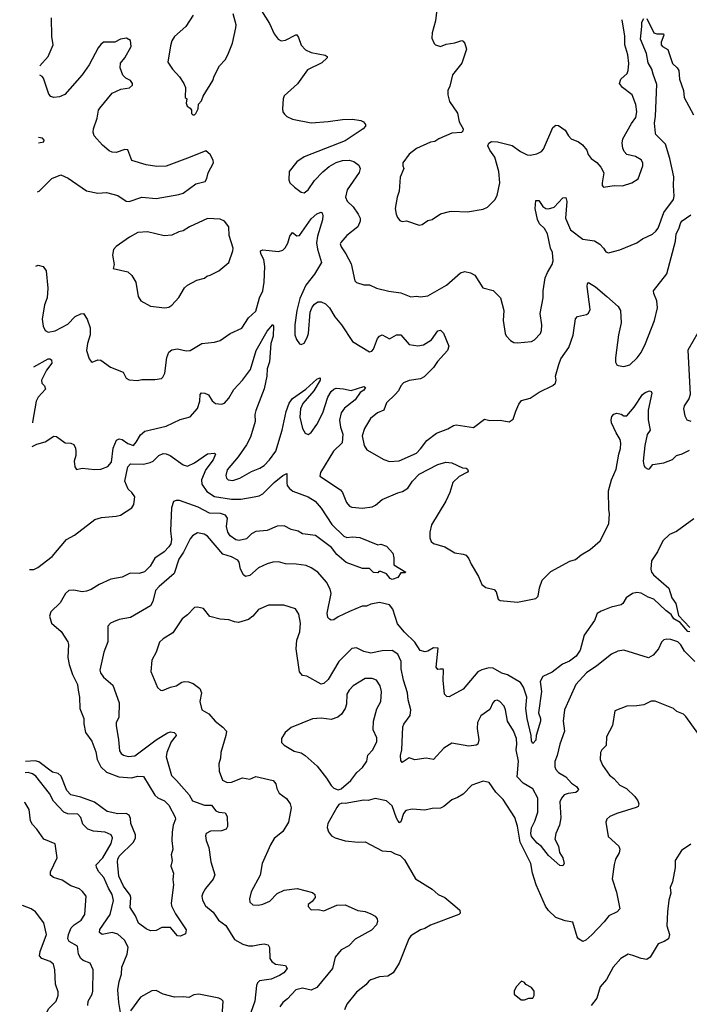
# Model space of a CAD drawing. Extents: x 1921360 to 2014538, y 768294 to 907744.
# Tile 297 of 412: x 1923216 to 1927924, y 859853 to 866783. Entities that reach past the tile are written whole.
import ezdxf

# ---------------------------------------------------------------- set-up
doc = ezdxf.new("R2010")
doc.units = 0

msp = doc.modelspace()

# ---------------------------------------------------------------- linework, layer by layer
at = {"layer": '0CON10XD'}
for points in [[(1926150.8, 866875), (1926140, 866775), (1926115, 866690), (1926113.6, 866653.6), (1926130, 866615), (1926140, 866605), (1926175, 866593.3), (1926215, 866610), (1926275, 866620), (1926325, 866636.7), (1926335, 866632.5), (1926345.9, 866615.9), (1926356.7, 866575), (1926325, 866477.5), (1926258.8, 866395), (1926240, 866315), (1926226.7, 866285), (1926226.7, 866255), (1926238.3, 866208.3), (1926293.8, 866125), (1926306.7, 866065), (1926333.3, 866015), (1926331.7, 865998.3), (1926321.7, 865988.3), (1926255, 865984), (1926163.8, 865945), (1926135, 865926), (1926105, 865920), (1926005, 865876.2), (1925955, 865836.7), (1925910.8, 865775), (1925910, 865755), (1925917.5, 865735), (1925891.2, 865675), (1925883.8, 865575), (1925868.8, 865535), (1925856.7, 865455), (1925863.9, 865413.9), (1925871.7, 865391.7), (1925889.3, 865369.3), (1925905, 865363.3), (1925936.1, 865366.1), (1926025, 865337.5), (1926045, 865342.5), (1926085, 865368.8), (1926115, 865376.2), (1926175, 865415.8), (1926238, 865432), (1926255, 865436), (1926365, 865430), (1926475, 865450), (1926505.8, 865464.2), (1926557.5, 865515), (1926572.5, 865545), (1926592, 865635), (1926585.8, 865714.2), (1926555.6, 865815), (1926520.8, 865865), (1926508, 865895), (1926515, 865913.3), (1926534.2, 865925.8), (1926576.2, 865923.8), (1926677.9, 865897.9), (1926736.7, 865855), (1926785, 865832.5), (1926805, 865830), (1926852.3, 865837.7), (1926885, 865856), (1926898.3, 865871.7), (1926965, 866023.8), (1926985, 866040), (1927005, 866038), (1927050.8, 866005), (1927074.5, 865964.5), (1927094.4, 865944.4), (1927145, 865923.8), (1927173.2, 865903.2), (1927203.8, 865865), (1927213.8, 865835), (1927235, 865806.7), (1927275, 865776.7), (1927303.3, 865745), (1927323.3, 865705), (1927312.5, 865635), (1927312.5, 865615), (1927320, 865605), (1927395, 865616.7), (1927455, 865613.8), (1927520, 865635), (1927565, 865662.5), (1927596.7, 865755), (1927596.7, 865775), (1927585.9, 865795.9), (1927545, 865821.2), (1927484.2, 865834.2), (1927465.7, 865855.7), (1927457.8, 865877.8), (1927452.7, 865915), (1927457.3, 865945), (1927517.2, 866052.7), (1927547.8, 866095), (1927555.4, 866135), (1927547.7, 866185), (1927521.4, 866255), (1927455.3, 866305.3), (1927434.4, 866335), (1927441.9, 866365), (1927486.7, 866405), (1927494.4, 866425), (1927498.9, 866475), (1927493.2, 866535), (1927470.9, 866605), (1927472.1, 866667.9), (1927453, 866783)], [(1923358, 866458.7), (1923415, 866523.8), (1923450, 866605), (1923442.2, 866665), (1923440, 866795)], [(1924435.7, 866814.3), (1924384.3, 866735.7), (1924305, 866663.8), (1924286, 866635), (1924275, 866600), (1924258, 866485), (1924289.2, 866435), (1924339.7, 866379.7), (1924370, 866335), (1924381.2, 866305), (1924380, 866235), (1924390, 866225), (1924386.7, 866195), (1924393.3, 866175), (1924415, 866160), (1924422.5, 866145), (1924422.5, 866122.5), (1924432.5, 866112.5), (1924445, 866113.3), (1924455, 866122.5), (1924470, 866155), (1924471.7, 866188.3), (1924495, 866212.5), (1924506, 866245), (1924574, 866355), (1924582.5, 866385), (1924621.3, 866458.7), (1924659.3, 866500.7), (1924678.6, 866535), (1924712.3, 866617.7), (1924735.7, 866725), (1924737.3, 866747.3), (1924716, 866825)], [(1924916, 866845), (1924973.3, 866755), (1925005, 866682.5), (1925032.5, 866645), (1925055, 866633.8), (1925085, 866638.8), (1925157, 866677), (1925165, 866677.5), (1925177, 866657), (1925195, 866603.8), (1925225, 866570), (1925265, 866551.9), (1925363.9, 866533.9), (1925377.5, 866525), (1925376.7, 866515), (1925340.9, 866479.1), (1925239.7, 866430.3), (1925169.4, 866330.6), (1925075, 866248), (1925067.5, 866225), (1925062.9, 866155), (1925065.8, 866135), (1925077, 866117), (1925095, 866100.8), (1925135, 866081.9), (1925265, 866057.1), (1925385, 866065.5), (1925485, 866081.1), (1925555, 866082.9), (1925615, 866073.8), (1925633.9, 866063.9), (1925646.7, 866045), (1925646.1, 866033.9), (1925630, 866015), (1925505, 865930), (1925365, 865876.7), (1925215, 865816.7), (1925165, 865781.4), (1925111.4, 865715), (1925107.1, 865655), (1925115.8, 865635), (1925147.5, 865605), (1925195, 865569.2), (1925215, 865564.2), (1925245, 865585.8), (1925289.4, 865650.6), (1925347.5, 865712.5), (1925391, 865749), (1925441.6, 865778.4), (1925485, 865792.7), (1925533.1, 865793.1), (1925565, 865784.5), (1925600, 865760), (1925610, 865735), (1925603.5, 865706.5), (1925517.9, 865585), (1925506.2, 865535), (1925517.8, 865505), (1925559.5, 865465), (1925594.7, 865414.7), (1925610, 865385), (1925610.8, 865365), (1925594.4, 865325), (1925515.8, 865265), (1925473.8, 865215), (1925470, 865205), (1925476, 865185), (1925509.2, 865135), (1925547.5, 865065), (1925573.3, 864945), (1925585, 864932.5), (1925635, 864917.5), (1925675, 864916.7), (1925725, 864894.3), (1925811.3, 864871.3), (1925895, 864860.8), (1925965, 864832.9), (1926005, 864836.9), (1926035, 864831.5), (1926085, 864838.9), (1926218, 864915), (1926315, 865001.2), (1926345, 865011.2), (1926385, 865002), (1926416, 864985), (1926473.3, 864895), (1926545, 864878), (1926595.7, 864825.7), (1926620.8, 864735), (1926615.7, 864665), (1926628.6, 864575), (1926637, 864557), (1926665.8, 864525.8), (1926691.2, 864511.2), (1926715, 864508), (1926815, 864518.8), (1926835, 864528.8), (1926878, 864575), (1926885.8, 864595), (1926888, 864635), (1926875.8, 864715), (1926897.8, 864825), (1926896.7, 864875), (1926910.4, 864965), (1926926.3, 865003.7), (1926960.7, 865059.3), (1926968.1, 865085), (1926961.3, 865145), (1926948.4, 865175), (1926928.2, 865275), (1926905, 865312.7), (1926871.8, 865345), (1926856.6, 865376.6), (1926840.7, 865455), (1926845, 865510), (1926865, 865510.8), (1926895, 865467.5), (1926915, 865454.2), (1926935, 865450.8), (1926975, 865464.5), (1927035, 865528.8), (1927055, 865532.5), (1927064.2, 865504.2), (1927054.6, 865385), (1927088.1, 865305), (1927175, 865237.1), (1927256.6, 865226.6), (1927295, 865202), (1927322, 865175), (1927338.3, 865148.3), (1927355, 865141.2), (1927435, 865162), (1927555, 865212.9), (1927595, 865240), (1927665, 865274.3), (1927689.2, 865295), (1927704.3, 865315.7), (1927745, 865426), (1927813.4, 865516.6), (1927818.2, 865541.8), (1927812.8, 865615), (1927816.1, 865676.1), (1927787.4, 865805), (1927755.9, 865905.9), (1927688.9, 865975), (1927685.6, 865985), (1927680, 866055), (1927687.6, 866105), (1927696, 866326), (1927669.7, 866399.7), (1927660.9, 866435), (1927635, 866480), (1927624.2, 866545), (1927580.3, 866645), (1927591.3, 866735), (1927589.5, 866765), (1927605, 866791.4)], [(1927625, 866792), (1927675, 866691.4), (1927695, 866683.3), (1927743, 866683), (1927745.8, 866675), (1927726.7, 866625), (1927725.8, 866605), (1927735, 866594), (1927773.2, 866573.2), (1927805.5, 866475), (1927839.1, 866445), (1927851.2, 866425), (1927856.5, 866365), (1927883.7, 866283.7), (1927888.9, 866235), (1927954.3, 866114.3)], [(1923339.5, 865570.9), (1923352.5, 865575), (1923441.2, 865665), (1923505, 865690.8), (1923557.4, 865667.4), (1923685, 865578.9), (1923765, 865561.9), (1923825, 865566.7), (1923906.2, 865545), (1923965, 865505.7), (1923985, 865504.3), (1924075.4, 865534.6), (1924175.4, 865525.4), (1924335, 865552.9), (1924365, 865562.9), (1924455, 865627.5), (1924518.8, 865645), (1924532, 865665), (1924541.4, 865705), (1924578.5, 865775), (1924575.4, 865795), (1924554.1, 865835), (1924525, 865860.8), (1924415, 865815.4), (1924245, 865752.7), (1924180.7, 865750.7), (1924105, 865760.5), (1924005, 865792.9), (1923975, 865866), (1923955, 865868.6), (1923895, 865848.6), (1923865, 865850.8), (1923845, 865859.2), (1923798.8, 865898.8), (1923740, 865965), (1923731.7, 865991.7), (1923734.1, 866014.1), (1923760.7, 866089.3), (1923769.6, 866145), (1923778.8, 866161.2), (1923865, 866265.7), (1923926.4, 866293.6), (1923987.6, 866302.4), (1924008.8, 866321.2), (1924008, 866335), (1923995, 866353.8), (1923961.4, 866371.4), (1923941.4, 866391.4), (1923922.5, 866445), (1923925, 866476.7), (1923955.5, 866514.5), (1923998.6, 866595), (1923995, 866637.5), (1923966.7, 866653.3), (1923925, 866645.7), (1923885, 866625.7), (1923805, 866623.8), (1923785, 866608.8), (1923768, 866585), (1923704.3, 866465), (1923654.3, 866395.7), (1923532.7, 866257.3), (1923495, 866240), (1923455, 866236.2), (1923435, 866243.3), (1923419.3, 866259.3), (1923382, 866372), (1923374, 866384), (1923356.6, 866393.6)], [(1923346.7, 865916.2), (1923385, 865922.5), (1923386.7, 865935), (1923375, 865948.8), (1923347.5, 865953.9)], [(1923328.5, 865047.3), (1923345, 865055.8), (1923380, 865045), (1923400.8, 865015), (1923412.4, 864892.4), (1923408.9, 864825), (1923389.1, 864775), (1923374.5, 864675), (1923379.4, 864625), (1923394.4, 864594.4), (1923415, 864584.3), (1923465, 864593.5), (1923555, 864640), (1923605, 864693.5), (1923645, 864713.1), (1923665, 864714), (1923689.2, 864675), (1923711.4, 864615), (1923711.1, 864565), (1923691.4, 864505), (1923685.8, 864455), (1923703.3, 864395), (1923717, 864377), (1923725, 864373.3), (1923765, 864388.8), (1923785, 864386.2), (1923855, 864337.5), (1923943, 864303), (1923965, 864260), (1923985, 864247.5), (1924045, 864243.3), (1924075, 864251.2), (1924165, 864250), (1924211.7, 864258.3), (1924223, 864267), (1924235.9, 864294.1), (1924249.5, 864405), (1924265, 864442), (1924285, 864460), (1924325, 864466.7), (1924385, 864453.3), (1924415, 864455.6), (1924496.8, 864503.2), (1924585, 864512.5), (1924625, 864524), (1924695.8, 864574.2), (1924777, 864613), (1924825.5, 864684.5), (1924875, 864731.2), (1924902.9, 864825), (1924924.7, 864875), (1924935.8, 864935), (1924938.8, 865045), (1924932.5, 865095), (1924911.9, 865135), (1924910, 865155), (1924925, 865162), (1925035, 865152.3), (1925065, 865160.5), (1925082.4, 865177.6), (1925100.4, 865209.6), (1925115, 865260), (1925135, 865286.2), (1925165, 865260.8), (1925182, 865265), (1925265, 865382.5), (1925305, 865416), (1925335, 865427.5), (1925343.3, 865423.3), (1925348, 865405), (1925345.7, 865375), (1925309.9, 865260.1), (1925303.4, 865213.4), (1925308.9, 865168.9), (1925337.8, 865075), (1925288.8, 864991.2), (1925227.1, 864915), (1925185, 864820), (1925164.4, 864735), (1925150.8, 864635), (1925150.8, 864565), (1925163, 864533), (1925182.3, 864502.3), (1925195, 864496.7), (1925215, 864506.7), (1925238, 864545), (1925245.8, 864575), (1925259.2, 864725), (1925271.5, 864758.5), (1925288.8, 864781.2), (1925313.2, 864796.8), (1925335, 864796.8), (1925365, 864783.3), (1925394.8, 864754.8), (1925431.7, 864691.7), (1925478.9, 864635), (1925555, 864518), (1925675, 864446.2), (1925690.7, 864449.3), (1925703.8, 864465), (1925730.7, 864539.3), (1925745, 864556), (1925765, 864563.8), (1925815, 864537.5), (1925865, 864565.7), (1925895, 864565.7), (1925955, 864498), (1926015, 864486.7), (1926055.4, 864494.6), (1926111.3, 864528.7), (1926156.4, 864593.6), (1926175, 864596.7), (1926195.8, 864575.8), (1926234, 864485), (1926224, 864455), (1926153.5, 864376.5), (1926124.6, 864335), (1926060.2, 864269.8), (1926035, 864255.6), (1925955, 864243.8), (1925915, 864228), (1925895.8, 864205), (1925879.8, 864170.2), (1925855, 864144), (1925795, 864086.9), (1925775, 864034.4), (1925730.8, 864015), (1925681.4, 863975), (1925639.4, 863905), (1925624.4, 863855), (1925637.1, 863787.1), (1925655.6, 863755.6), (1925775, 863688), (1925815, 863674), (1925885, 863679.2), (1926005, 863732.2), (1926035, 863761.9), (1926079.1, 863820.9), (1926147, 863873), (1926226.8, 863903.2), (1926265, 863926.7), (1926285, 863932.5), (1926406.3, 863913.7), (1926485, 863970.8), (1926521.8, 863961.8), (1926595, 863963.5), (1926658.3, 863951.7), (1926685, 863972.5), (1926705, 864027.5), (1926725, 864077.5), (1926745, 864103.3), (1926805, 864118.8), (1926867.9, 864162.1), (1926965, 864208.8), (1926983.3, 864225), (1926988.8, 864245), (1926984, 864275), (1927005.9, 864355.9), (1927021.4, 864395), (1927076.5, 864475), (1927107.1, 864562.9), (1927125, 864676.7), (1927137.5, 864695), (1927202.3, 864707.7), (1927215, 864717.5), (1927227.1, 864742.9), (1927206.2, 864905), (1927207.5, 864925), (1927215, 864932.5), (1927265, 864902), (1927345, 864835.6), (1927424.5, 864764.5), (1927441.4, 864735), (1927445, 864650), (1927426.4, 864565), (1927406.4, 864403.6), (1927405, 864373.3), (1927414.6, 864354.6), (1927425, 864349.2), (1927465, 864342.5), (1927505, 864354.4), (1927557.3, 864402.7), (1927585, 864440.8), (1927617.3, 864505), (1927680.5, 864665), (1927701.4, 864755), (1927697.1, 864805), (1927673.8, 864855), (1927672, 864875), (1927765.6, 864995), (1927828.2, 865225), (1927831.6, 865275), (1927850.2, 865309.8), (1927864.4, 865355), (1927875, 865368), (1927935, 865410)], [(1924235, 864754), (1924265, 864760.8), (1924285, 864774), (1924335, 864828), (1924375, 864896.2), (1924395, 864914), (1924461.2, 864948.8), (1924515, 864963.3), (1924532.3, 864977.7), (1924555.9, 864984.1), (1924615, 865016.2), (1924686.2, 865075), (1924714.2, 865155), (1924715.8, 865175), (1924688.6, 865265), (1924686.2, 865325), (1924655.9, 865365.9), (1924625, 865380), (1924535, 865383.8), (1924410, 865325), (1924365, 865297.1), (1924335, 865290), (1924285, 865266.4), (1924231.8, 865261.8), (1924115, 865290.8), (1924045.6, 865284.4), (1923987.4, 865252.6), (1923895, 865186.2), (1923876.2, 865165), (1923867.5, 865125), (1923879.3, 865059.3), (1923871.7, 865031.7), (1923975, 865008), (1924005, 864983.3), (1924032.5, 864935), (1924048.8, 864835), (1924067.5, 864805), (1924135, 864766.2), (1924235, 864754)], [(1923302.1, 863778.2), (1923335.7, 863794.3), (1923395, 863812.5), (1923455, 863852), (1923475, 863850), (1923535, 863804.2), (1923575, 863802), (1923595, 863792.5), (1923607, 863767), (1923609.2, 863745), (1923609.2, 863715), (1923598, 863675), (1923603, 863637), (1923615, 863617.5), (1923655, 863626.2), (1923745, 863616), (1923785, 863620), (1923835, 863637.5), (1923861.7, 863668.3), (1923872.6, 863767.4), (1923895.7, 863824.3), (1923915, 863832.5), (1923935, 863828.6), (1923975, 863800.8), (1924015, 863786.7), (1924035, 863808.8), (1924065, 863860), (1924095, 863885.8), (1924245, 863922.2), (1924345, 863970), (1924415, 863988), (1924465, 864047.5), (1924482.8, 864097.2), (1924485.6, 864144.4), (1924495, 864155.8), (1924517.5, 864155), (1924543, 864143), (1924569.7, 864099.7), (1924591.9, 864081.9), (1924635, 864075.8), (1924655, 864084.2), (1924685, 864120), (1924720.6, 864179.4), (1924783.3, 864245), (1924838.2, 864321.8), (1924878.9, 864455), (1924955, 864590), (1924995, 864637.5), (1925000, 864625), (1924998.2, 864555), (1924981.1, 864505), (1924971.6, 864375), (1924955.3, 864325), (1924954.1, 864275), (1924935.3, 864184.7), (1924876.7, 864033.3), (1924870, 864005), (1924871.4, 863955), (1924838.1, 863845), (1924809.4, 863790.6), (1924752.7, 863707.3), (1924675, 863613.8), (1924665.7, 863575), (1924670.8, 863555), (1924681.2, 863545), (1924715, 863539.2), (1924763.3, 863555), (1924845, 863604.2), (1924905, 863627.1), (1924934, 863645), (1924973.1, 863685), (1925016.7, 863745), (1925062.1, 863895), (1925088.7, 864025), (1925110.9, 864085), (1925133.7, 864116.3), (1925227.5, 864182.5), (1925305, 864252), (1925325, 864263.3), (1925329.5, 864259.5), (1925329.2, 864245), (1925285, 864170), (1925207.6, 864082.4), (1925191.2, 864045), (1925185.5, 863985), (1925205, 863906.7), (1925222.6, 863872.6), (1925245, 863862.5), (1925265, 863877.5), (1925305, 863932.9), (1925346.3, 864015), (1925382.8, 864127.2), (1925406.5, 864165), (1925425, 864183.6), (1925441.4, 864188.6), (1925492.5, 864185), (1925547.3, 864172.7), (1925635, 864200.8), (1925648, 864195), (1925635, 864176.2), (1925610.6, 864159.4), (1925575, 864108), (1925500.7, 864049.3), (1925476.1, 864015), (1925465.3, 863965), (1925472, 863915), (1925487.3, 863865), (1925483.8, 863805), (1925423.1, 863745), (1925330, 863595), (1925325, 863570), (1925471.4, 863475), (1925485.7, 863455), (1925514.3, 863384.3), (1925535, 863360), (1925551.9, 863351.9), (1925625, 863346.1), (1925695, 863354.7), (1925716.5, 863365), (1925765.3, 863404.8), (1925875, 863452.1), (1925907.4, 863462.6), (1925944.4, 863485.6), (1925976.7, 863535), (1926025, 863584.5), (1926155, 863651.8), (1926211.7, 863668.3), (1926255, 863662.9), (1926328.3, 863628.3), (1926355, 863627.5), (1926365, 863620), (1926370, 863605), (1926365, 863597.5), (1926305, 863566.7), (1926261.9, 863525), (1926241.1, 863455), (1926212.5, 863395), (1926112.4, 863227.6), (1926100, 863175), (1926100, 863135), (1926109.5, 863109.5), (1926125.8, 863095.8), (1926205, 863073.6), (1926275, 863030), (1926335, 863022), (1926355, 863013.3), (1926375, 862988.8), (1926390.5, 862950.5), (1926442, 862865), (1926465, 862807.5), (1926493.6, 862786.4), (1926552.5, 862772.5), (1926566, 862755), (1926580, 862705), (1926594.4, 862694.4), (1926715, 862684.3), (1926845, 862710), (1926862.5, 862725), (1926870, 862785), (1926890.7, 862839.3), (1926950, 862900), (1927085, 862971.2), (1927125, 862982.7), (1927165, 863016.7), (1927227.8, 863055), (1927298.1, 863115), (1927358.5, 863235), (1927363.1, 863305), (1927357.3, 863335), (1927355, 863467.5), (1927377.7, 863545), (1927410.2, 863619.8), (1927428.2, 863725), (1927440.8, 863765), (1927442.9, 863802.9), (1927438.1, 863828.1), (1927409.1, 863875), (1927377.5, 863945), (1927374.4, 863965.6), (1927380.3, 863989.7), (1927394.2, 864005.8), (1927415, 864013.8), (1927445, 864006.2), (1927465, 863993.8), (1927485, 863993.8), (1927537.5, 864055), (1927596.1, 864143.9), (1927615, 864160), (1927645, 864170), (1927655, 864166.7), (1927661.2, 864155), (1927635.7, 864035), (1927636.1, 863966.1), (1927649.2, 863895), (1927627.5, 863862.5), (1927612.2, 863785), (1927600.5, 863675), (1927605, 863647.5), (1927615, 863631.2), (1927635, 863620), (1927645, 863620.8), (1927668.3, 863651.7), (1927745, 863663.2), (1927805, 863688.5), (1927834.8, 863715.2), (1927875, 863726.5), (1927926.1, 863753.9)], [(1927985, 864580), (1927915, 864457.5), (1927929.4, 864145), (1927920.6, 864115), (1927887.5, 864065), (1927884.3, 864045), (1927893.9, 863993.9), (1927906.4, 863966.4), (1927935, 863956.7)], [(1923313.8, 864340.3), (1923415, 864395.6), (1923426.8, 864396.8), (1923439.4, 864389.4), (1923440.6, 864365), (1923404.2, 864315.8), (1923368.8, 864245), (1923372.2, 864225), (1923390, 864205), (1923396.6, 864183.4), (1923345, 864126.7), (1923332.2, 864097.8), (1923305.7, 863950.8), (1923305.5, 863945.3)], [(1923284, 862914.2), (1923315, 862914.4), (1923342.6, 862927.4), (1923442.7, 863005), (1923545, 863125.5), (1923601.4, 863155), (1923745, 863266.2), (1923790.7, 863279.3), (1923895, 863288.2), (1923923.9, 863296.1), (1924005, 863347.1), (1924018.4, 863371.6), (1924024.1, 863425), (1924005.2, 863455), (1923979, 863479), (1923953.9, 863535), (1923975, 863636.8), (1923995, 863657.4), (1924085, 863655.1), (1924134, 863666), (1924154.5, 863675.5), (1924195, 863715.4), (1924225, 863729.6), (1924245, 863727.7), (1924272.5, 863715), (1924365, 863650), (1924395, 863641.1), (1924445, 863663.1), (1924535, 863726.2), (1924585, 863732.5), (1924592.5, 863725), (1924577.1, 863685), (1924523.6, 863616.4), (1924492.9, 863545), (1924496.2, 863515), (1924531.3, 863461.3), (1924585, 863427.8), (1924705, 863408.5), (1924771.1, 863408.9), (1924864.1, 863424.1), (1924898.5, 863431.5), (1924924.8, 863445.2), (1925005, 863526.2), (1925065, 863574.3), (1925095, 863590), (1925093.6, 863523.6), (1925097.3, 863505), (1925112.3, 863482.3), (1925135.2, 863465.2), (1925245, 863423.9), (1925293.1, 863395), (1925335.8, 863345), (1925409.8, 863229.8), (1925495, 863148.8), (1925515, 863137.5), (1925555, 863143.3), (1925608.3, 863138.3), (1925735, 863087.5), (1925755, 863092.5), (1925795, 863077.5), (1925838.8, 863028.8), (1925846.7, 862995), (1925846.7, 862945), (1925930, 862895), (1925925, 862890), (1925895, 862890), (1925875, 862857.5), (1925835, 862842.5), (1925820.7, 862850.7), (1925795, 862882.5), (1925755, 862900), (1925741.7, 862898.3), (1925735, 862890), (1925703, 862893), (1925675, 862920), (1925625, 862920), (1925511.9, 862961.9), (1925445, 863020), (1925407.4, 863067.4), (1925295, 863153.1), (1925204.2, 863164.2), (1925173.9, 863183.9), (1925125, 863194.2), (1925075, 863220.8), (1925025, 863219.2), (1924955, 863188.6), (1924875, 863181.2), (1924845.9, 863164.1), (1924810.3, 863129.7), (1924757.7, 863117.7), (1924735, 863123.1), (1924695, 863151.4), (1924678.2, 863175), (1924670, 863215), (1924676.2, 863275), (1924662.2, 863295), (1924626.8, 863306.8), (1924549.7, 863309.7), (1924471.3, 863351.3), (1924339.7, 863399.7), (1924315, 863399.7), (1924297.6, 863392.4), (1924282.5, 863347.5), (1924275.7, 863185), (1924283.4, 863123.4), (1924277.8, 863095), (1924265, 863071.9), (1924231.4, 863038.6), (1924165, 862992.5), (1924133.4, 862936.6), (1924092.6, 862897.4), (1924055, 862884.6), (1923992.7, 862887.3), (1923935, 862858.5), (1923855.4, 862844.6), (1923775, 862808.5), (1923718.5, 862771.5), (1923685, 862760.6), (1923655, 862756.9), (1923595, 862767.6), (1923561.4, 862765), (1923538.7, 862745), (1923500.4, 862679.6), (1923433.8, 862615), (1923424.6, 862584.6), (1923440, 862535), (1923508, 862478), (1923553.5, 862405), (1923557.8, 862385), (1923554.6, 862294.6), (1923562.2, 862245), (1923586.9, 862175), (1923623.1, 862105), (1923626.7, 862065), (1923635.6, 862015), (1923638.5, 861935), (1923667.1, 861865), (1923667.4, 861827.4), (1923679.1, 861765), (1923721.6, 861705), (1923750.9, 861630.9), (1923760.7, 861575), (1923786.9, 861525), (1923825, 861487.7), (1923913.2, 861453.2), (1924003.3, 861446.7), (1924045, 861459.1), (1924086.6, 861456.6), (1924166.9, 861325), (1924187.1, 861307.1), (1924234.6, 861284.6), (1924264.3, 861255), (1924309.1, 861169.1), (1924310.8, 861155), (1924295.4, 861115), (1924288.8, 861065), (1924285.3, 861005.3), (1924291.4, 860945), (1924280, 860905), (1924288, 860865), (1924277.5, 860825), (1924298.1, 860775), (1924291.9, 860731.9), (1924297.8, 860695), (1924280, 860565), (1924282, 860545), (1924310.5, 860490.5), (1924385, 860377.5), (1924381.7, 860348.3), (1924347.1, 860332.9), (1924325, 860334.3), (1924275, 860393.3), (1924215, 860392.5), (1924175, 860373.3), (1924135, 860370.6), (1924105, 860384.5), (1924050, 860425), (1924029.2, 860475), (1923991.5, 860535), (1923997.1, 860605), (1923991.5, 860621.5), (1923945, 860685.7), (1923913.3, 860755), (1923903.6, 860855), (1923904.6, 860875), (1923914.6, 860895), (1924015.8, 860994.2), (1924030.5, 861025), (1924028.9, 861045), (1923996.6, 861125), (1923995, 861160), (1923984.4, 861185), (1923965, 861197.1), (1923905, 861192.6), (1923829.5, 861209.5), (1923741.2, 861275), (1923645, 861311.1), (1923575, 861328.2), (1923548, 861358), (1923508.1, 861458.1), (1923485, 861476.9), (1923445, 861487.6), (1923349.2, 861559.2), (1923325, 861565.5), (1923257.2, 861562.8), (1923255.8, 861562.5)], [(1927955, 863269.2), (1927835, 863180.9), (1927785, 863158.5), (1927739.1, 863115), (1927701.7, 863038.3), (1927659.5, 862975), (1927654.4, 862915), (1927659.4, 862895), (1927673.5, 862875), (1927781.5, 862781.5), (1927801.9, 862715), (1927830.6, 862675), (1927848.7, 862588.7), (1927928.6, 862505)], [(1927927.5, 862475), (1927915, 862476.2), (1927859.1, 862539.1), (1927815.6, 862565), (1927796.7, 862596.7), (1927758.1, 862625), (1927675, 862705.5), (1927635, 862719.7), (1927585, 862747.6), (1927555, 862751.2), (1927525, 862745.5), (1927479.2, 862715), (1927458, 862675), (1927445.7, 862664.3), (1927375, 862648), (1927305, 862620), (1927277.3, 862602.7), (1927258.6, 862555), (1927185, 862450), (1927156.6, 862345), (1927127.7, 862302.3), (1927081.2, 862268.8), (1927033.5, 862246.5), (1926959.1, 862190.9), (1926895, 862159.2), (1926875.3, 862124.7), (1926883.9, 862055), (1926862.9, 861905), (1926877.1, 861865), (1926877.8, 861845), (1926846.9, 861745), (1926845, 861711.2), (1926825, 861688.8), (1926814.3, 861705), (1926811.9, 861745), (1926784, 861864), (1926775.8, 861934.2), (1926781, 862015), (1926758.8, 862085), (1926737.8, 862117.8), (1926645, 862172.1), (1926605, 862184.1), (1926545, 862219.2), (1926515, 862221.5), (1926465, 862207.7), (1926436.8, 862193.2), (1926335, 862070), (1926235, 862017.5), (1926218.3, 862018.3), (1926203.3, 862035), (1926194.2, 862135), (1926196.7, 862205), (1926192.5, 862212.5), (1926172.5, 862212.5), (1926155, 862210), (1926143.1, 862225), (1926158.5, 862358.5), (1926125, 862363.1), (1926085, 862338.8), (1926065.8, 862334.2), (1926032.8, 862342.8), (1925995, 862402.9), (1925922.5, 862472.5), (1925871.9, 862531.9), (1925839.6, 862635), (1925815, 862665.6), (1925745, 862680), (1925685, 862668.9), (1925655, 862654.6), (1925623.3, 862655), (1925535, 862618.8), (1925455, 862580), (1925425, 862559.2), (1925405, 862557.5), (1925393.1, 862563.1), (1925382, 862575), (1925377.8, 862605), (1925405.4, 862745), (1925398.2, 862775), (1925372.2, 862825), (1925311.4, 862895), (1925265, 862924.4), (1925229.2, 862940.8), (1925159.2, 862950.8), (1925085, 862953.1), (1925035, 862967.1), (1924995, 862964.4), (1924955, 862953.3), (1924894.2, 862925), (1924835, 862872.2), (1924804.2, 862864.2), (1924790, 862875), (1924767.1, 862915), (1924759.4, 862965), (1924748.8, 862978.8), (1924705, 863002.7), (1924645, 863022.1), (1924535, 863148.1), (1924512.4, 863162.4), (1924465, 863171.2), (1924430.9, 863149.1), (1924415, 863128.8), (1924368.5, 863035), (1924334.3, 862985), (1924302.5, 862885), (1924195.3, 862794.7), (1924171.1, 862765), (1924152.4, 862687.6), (1924135, 862658.6), (1923995, 862574.3), (1923915, 862562.5), (1923875, 862546)], [(1927962.9, 862265), (1927889.4, 862339.4), (1927865, 862382.5), (1927844.2, 862404.2), (1927795, 862421.4), (1927766.1, 862423.9), (1927745, 862418), (1927727.9, 862402.1), (1927707.1, 862355), (1927670.2, 862309.8), (1927637.4, 862292.6), (1927465, 862345.6), (1927422.6, 862337.4), (1927376.4, 862316.4), (1927275, 862234.2), (1927201.4, 862185), (1927127.1, 862105), (1927046.9, 861925), (1927036.7, 861845), (1927045.5, 861775), (1927013.1, 861685), (1926996.2, 861603.8), (1926978.8, 861561.2), (1926977.8, 861525), (1926985, 861506), (1927004.4, 861485), (1927055, 861454.4), (1927095, 861408.5), (1927130.8, 861385), (1927144, 861365), (1927140.8, 861355), (1927125.3, 861344.7), (1927072.7, 861337.3), (1927045, 861327.1), (1927025.9, 861304.1), (1927015, 861278.8), (1927020.5, 861165), (1927012.2, 861115), (1926985.6, 861055), (1926979.2, 861015), (1927004.3, 860965), (1927010.9, 860920.9), (1927035.7, 860885), (1927043.3, 860845), (1927035, 860827.5), (1927015, 860830), (1926935, 860901.1), (1926884.8, 860964.8), (1926855, 860986.9), (1926814.1, 861035), (1926809.3, 861055), (1926814.1, 861095), (1926839, 861141), (1926859.5, 861205), (1926859.1, 861305), (1926825, 861368.9), (1926755, 861409.7), (1926713.9, 861455), (1926722.9, 861565), (1926706, 861645), (1926712.1, 861685), (1926710, 861725), (1926688.1, 861778.1), (1926645.6, 861845), (1926632.9, 861925), (1926622.3, 861952.3), (1926592.5, 861985), (1926573.6, 861993.6), (1926555, 861988.8), (1926542, 861975), (1926521.2, 861928.8), (1926457.6, 861882.4), (1926434.6, 861835.4), (1926431.5, 861795), (1926444.5, 861715), (1926436.5, 861685), (1926425, 861676.7), (1926375, 861670), (1926255, 861691.4), (1926197.1, 861655), (1926125, 861576), (1926075, 861585.7), (1925994.4, 861574.4), (1925955, 861588.8), (1925904.3, 861554.3), (1925895, 861570), (1925894.4, 861604.4), (1925903.1, 861645), (1925910, 861805), (1925916.9, 861825), (1925960.5, 861885), (1925966.4, 861925), (1925947.7, 861995), (1925942.3, 862045), (1925914.1, 862134.1), (1925898.1, 862215), (1925898.5, 862265), (1925875, 862316.9), (1925835, 862342.2), (1925765, 862340.4), (1925685.4, 862324.6), (1925635, 862335.6), (1925585, 862363.1), (1925552.2, 862357.8), (1925460.5, 862265), (1925385, 862138.1), (1925355, 862110.8), (1925335, 862107.1), (1925235, 862162), (1925205, 862166.7), (1925183, 862193), (1925160, 862355), (1925164.5, 862415), (1925186.4, 862475), (1925190, 862535), (1925178, 862598), (1925155, 862635.8), (1925072.4, 862662.4), (1924965, 862661.9), (1924895, 862630.6), (1924854.4, 862585), (1924825, 862561.8), (1924755, 862541.1), (1924725, 862544.3), (1924685, 862560), (1924624.1, 862564.1), (1924552.7, 862582.7), (1924508.3, 862638.3), (1924465, 862648.8), (1924443.8, 862645), (1924395.9, 862594.1), (1924358.8, 862565), (1924292.6, 862467.4), (1924224.2, 862425.8), (1924198.5, 862401.5), (1924175, 862332.5), (1924144.3, 862275.7), (1924137.1, 862195), (1924185, 862082.5), (1924205, 862063.3), (1924219.3, 862060.7), (1924275.7, 862084.3), (1924315, 862093.5), (1924355, 862119.2), (1924375, 862124.2), (1924402.7, 862122.7), (1924435, 862110.8), (1924482, 862075), (1924494, 862045), (1924483.3, 861985), (1924495.9, 861925.9), (1924545, 861898), (1924590.8, 861845), (1924645, 861804.3), (1924668.6, 861775), (1924665.7, 861745), (1924628.8, 861625), (1924628, 861585), (1924616.2, 861545), (1924619.2, 861495), (1924641.5, 861431.5), (1924675, 861414.4), (1924705, 861416.7), (1924782.2, 861447.8), (1924835, 861436.5), (1924875, 861457.5), (1924997.2, 861427.2), (1925016, 861405), (1925023, 861373), (1925039.5, 861339.5), (1925092.1, 861302.1), (1925117.5, 861265), (1925125.6, 861235), (1925105, 861134.2), (1925065, 861068.5), (1925005, 861020), (1924979.1, 860975), (1924920, 860845), (1924907.3, 860762.7), (1924843.8, 860645), (1924832, 860595), (1924835, 860572.5), (1924855, 860553.3), (1924895, 860551.2), (1924925, 860558.8), (1924975, 860578), (1925025, 860633.1), (1925075, 860656.7), (1925167.4, 860667.4), (1925275, 860640), (1925290, 860625), (1925292.5, 860605), (1925273, 860577), (1925243.8, 860555), (1925245, 860542.5), (1925265, 860517.5), (1925315, 860520), (1925355, 860511.2), (1925445, 860550.8), (1925505, 860552.5), (1925593.6, 860513.6), (1925645, 860506.7), (1925685, 860490), (1925715, 860473.3), (1925728.8, 860455), (1925732, 860435), (1925725, 860413.3), (1925688.8, 860375), (1925575, 860311.9), (1925531.2, 860265), (1925475, 860235.7), (1925433.3, 860185), (1925414.3, 860105), (1925305, 859971.9), (1925265, 859952.7), (1925205, 859965.6), (1925156.7, 859955), (1925098.9, 859891.1), (1925065, 859865.8)], [(1923875, 862546), (1923853.3, 862535), (1923835.9, 862514.1), (1923834.4, 862405), (1923807.4, 862332.6), (1923779.5, 862205), (1923783.3, 862185), (1923804.3, 862155), (1923870.2, 862100.2), (1923914.1, 861975.9), (1923912.5, 861875), (1923894.3, 861835), (1923892.9, 861815), (1923910.8, 861715), (1923916.8, 861636.8), (1923927.9, 861617.9), (1923945.6, 861605.6), (1923978.3, 861598.3), (1924025, 861602.2), (1924175, 861714.6), (1924255, 861764.5), (1924275, 861770), (1924301.2, 861765), (1924314, 861755), (1924315.7, 861745), (1924280.4, 861699.6), (1924250, 861625), (1924244.5, 861594.5), (1924283.2, 861463.2), (1924318.3, 861428.3), (1924407, 861327), (1924430, 861285), (1924515, 861253.9), (1924563.6, 861253.6), (1924595, 861215.5), (1924615, 861206.4), (1924659.7, 861199.7), (1924674.2, 861175), (1924676, 861105), (1924667.5, 861085), (1924635.7, 861074.3), (1924557.3, 861072.7), (1924526.2, 861055), (1924522, 861038), (1924526, 861005), (1924545.6, 860955.6), (1924559.4, 860855), (1924587.5, 860765), (1924576.6, 860733.4), (1924522.1, 860667.9), (1924503.8, 860635), (1924496.4, 860613.6), (1924500, 860585), (1924522.9, 860545), (1924575, 860501.1), (1924614.4, 860444.4), (1924665, 860408.5), (1924725, 860309.5), (1924785, 860275.5), (1924825, 860265.5), (1924855, 860263.6), (1924902.5, 860275), (1924935, 860278.6), (1924961.9, 860271.9), (1924973.1, 860253.1), (1924974.5, 860175), (1924987.8, 860155), (1925015, 860134.5), (1925085.4, 860125.4), (1925097.1, 860105), (1925072.9, 860075), (1925042.9, 860055), (1924985, 860030), (1924902.8, 860017.2), (1924887.1, 860005), (1924880, 859985), (1924869.4, 859875), (1924841.9, 859795)], [(1925455, 861362.5), (1925475, 861370), (1925545, 861427.5), (1925585.8, 861484.2), (1925625, 861520), (1925656.2, 861565), (1925664.3, 861605.7), (1925698, 861645), (1925727.9, 861702.1), (1925728, 861728), (1925701.2, 861785), (1925704.2, 861845), (1925727.9, 861932.1), (1925754.3, 861985), (1925760.6, 862055), (1925750.8, 862095), (1925724.1, 862134.1), (1925695, 862146), (1925645, 862147.1), (1925560.8, 862095), (1925532.5, 862065), (1925515.8, 862035), (1925514.2, 861965), (1925504.2, 861935), (1925479.2, 861895), (1925452, 861875), (1925405, 861858.5), (1925335, 861867.3), (1925275, 861861.9), (1925125, 861801.2), (1925083.3, 861765), (1925056.7, 861725), (1925056.7, 861695), (1925076, 861676), (1925145, 861634.4), (1925195, 861622), (1925223.3, 861605), (1925308.3, 861528.3), (1925374.1, 861444.1), (1925405, 861392.5), (1925423.9, 861373.9), (1925455, 861362.5)], [(1927985, 861762), (1927899.7, 861879.7), (1927883.3, 861895), (1927837.5, 861915), (1927814.2, 861934.2), (1927685, 861987.5), (1927655, 861985.7), (1927605, 861961.4), (1927555, 861952.9), (1927485, 861951.2), (1927400.7, 861919.3), (1927383.8, 861815), (1927342, 861735), (1927338.8, 861675), (1927310, 861645), (1927300.8, 861625), (1927298.6, 861575), (1927315, 861536.7), (1927363.8, 861465), (1927393.2, 861443.2), (1927435, 861396.2), (1927481.7, 861371.7), (1927541.2, 861315), (1927563.3, 861285), (1927568.8, 861265), (1927563.6, 861246.4), (1927551.7, 861238.3), (1927415, 861197.1), (1927365, 861176), (1927343.8, 861155), (1927336.2, 861135), (1927353.8, 861035), (1927428, 860965), (1927436, 860945), (1927431.7, 860918.3), (1927405.8, 860875), (1927395, 860837.5), (1927381.4, 860735), (1927412.5, 860642.5), (1927436.2, 860525), (1927417.5, 860505), (1927358, 860475), (1927326.4, 860433.6), (1927238, 860342), (1927196.2, 860305), (1927175, 860296.2), (1927145, 860313.8), (1927135, 860327.5), (1927105, 860430), (1927051.2, 860441.2), (1926985, 860464.3), (1926933.6, 860513.6), (1926912.9, 860542.9), (1926846.9, 860695), (1926820.8, 860775), (1926810.8, 860845), (1926735.3, 860995.3), (1926716.9, 861106.9), (1926697.2, 861167.2), (1926616, 861295), (1926563.8, 861345), (1926517.5, 861415), (1926475, 861423.3), (1926395, 861396.2), (1926335, 861332), (1926295, 861307.5), (1926255, 861292), (1926198.8, 861245), (1926175, 861234), (1926115, 861230.8), (1926065, 861220.6), (1925975.9, 861225.9), (1925931.9, 861218.1), (1925915, 861196.7), (1925895, 861137.5), (1925885, 861130), (1925865, 861163.3), (1925835, 861248.8), (1925794.1, 861284.1), (1925715, 861302), (1925665, 861287.5), (1925635, 861289.2), (1925505, 861267.5), (1925480.7, 861269.3), (1925460.7, 861259.3), (1925445, 861237.5), (1925381.2, 861125), (1925377, 861097), (1925386.4, 861066.4), (1925408.3, 861038.3), (1925434.3, 861024.3), (1925505, 861004), (1925595, 860994), (1925645, 860996.2), (1925764.2, 860934.2), (1925825, 860928.8), (1925855, 860911.2), (1925890.7, 860900.7), (1925920.7, 860870.7), (1925998.8, 860735), (1926115, 860663.8), (1926158.8, 860625), (1926205, 860605.8), (1926276.6, 860546.6), (1926310, 860515), (1926312.5, 860495), (1926302.5, 860485), (1926105, 860409.2), (1926065, 860386), (1926035, 860376.7), (1925966.2, 860335), (1925952.9, 860315), (1925885, 860142.5), (1925841.2, 860075), (1925805, 860051.4), (1925745, 860045.7), (1925685, 860026), (1925670, 860015), (1925649.7, 859990.3), (1925585, 859938.8), (1925516.2, 859855), (1925500, 859815)], [(1923924, 859795), (1923911.5, 859865), (1923906.2, 859955), (1923915, 860013.3), (1923931.5, 860065), (1923934.5, 860115), (1923970.5, 860205), (1923977.1, 860255), (1923952.5, 860305), (1923906.5, 860346.5), (1923865, 860359), (1923795, 860344.4), (1923777.4, 860357.4), (1923779.6, 860380.4), (1923852.3, 860485), (1923874.5, 860584.5), (1923866.2, 860625), (1923839.3, 860669.3), (1923806.1, 860746.1), (1923771.2, 860785), (1923755.5, 860815), (1923753.1, 860835), (1923800.9, 860885), (1923858.2, 860985), (1923868.6, 861025), (1923858.8, 861045), (1923817.5, 861065), (1923735, 861071.8), (1923695, 861086.1), (1923660.6, 861120.6), (1923645, 861168.6), (1923625, 861191.5), (1923555, 861194.6), (1923525.9, 861205.9), (1923453.2, 861283.2), (1923426.2, 861336.2), (1923329.6, 861459.6), (1923305, 861475.5), (1923275, 861483.6), (1923254.1, 861481.1)], [(1923694.3, 859845.7), (1923697.1, 859875), (1923725, 859923.3), (1923730, 859945), (1923731.4, 860095), (1923712.1, 860142.1), (1923662.4, 860162.4), (1923645, 860175.7), (1923630, 860205), (1923621.1, 860261.1), (1923564, 860294), (1923554.4, 860315), (1923558.9, 860345), (1923577.9, 860392.1), (1923597.4, 860412.6), (1923646.7, 860445), (1923674.3, 860485), (1923681.9, 860615), (1923658, 860648), (1923635, 860665.8), (1923575, 860687.1), (1923515, 860727.5), (1923452.5, 860745), (1923431.4, 860761.4), (1923432.9, 860785), (1923479.2, 860885), (1923465, 860982.5), (1923385, 861015.8), (1923336.7, 861086.7), (1923305, 861118), (1923291.1, 861145), (1923281.1, 861225), (1923255, 861270.8), (1923249.8, 861272.8)], [(1927935, 860981.2), (1927870, 860935), (1927824.4, 860865.6), (1927824, 860815), (1927806, 860715), (1927790, 860675), (1927793.3, 860635), (1927780, 860585), (1927770.8, 860505), (1927765.8, 860405), (1927784.3, 860345), (1927778, 860315), (1927748, 860295), (1927705, 860278), (1927648, 860185), (1927625, 860169.2), (1927585, 860174.3), (1927527.7, 860197.7), (1927495, 860206.2), (1927442, 860175), (1927388.6, 860115), (1927342.6, 860027.4), (1927297.5, 859975), (1927274.2, 859895.8), (1927234.5, 859845.5)], [(1923215.5, 859634), (1923295, 859644.5), (1923358.8, 859675), (1923383.8, 859705), (1923402.5, 859785), (1923418.8, 859821.2), (1923471.2, 859875), (1923486, 859915), (1923485, 859940), (1923466.2, 859995), (1923461.4, 860095), (1923452.5, 860135), (1923428.8, 860155), (1923372, 860175), (1923355.6, 860195), (1923358.5, 860225), (1923403.3, 860345), (1923385.4, 860425.4), (1923326.7, 860505), (1923295, 860525.8), (1923234.6, 860548.7)], [(1926765, 859883.8), (1926795, 859896.7), (1926823, 859897), (1926833.3, 859915), (1926833.3, 859945), (1926815, 859972.5), (1926775, 859992.5), (1926765, 860007.5), (1926745, 860016.2), (1926707.5, 859975), (1926693.3, 859945), (1926692.5, 859925), (1926742.5, 859885), (1926765, 859883.8)], [(1924637.6, 859735), (1924645.4, 859875), (1924635, 859887.8), (1924615, 859897.3), (1924475, 859925.5), (1924440.3, 859919.7), (1924405, 859900.6), (1924366.7, 859906.7), (1924305, 859904), (1924225, 859924.2), (1924175, 859950), (1924145, 859948), (1924065, 859902.5), (1923995, 859807.1)], [(1925065, 859865.8), (1925044.2, 859835)]]:
    msp.add_lwpolyline(points, dxfattribs=at)

doc.saveas('drawing.dxf')
